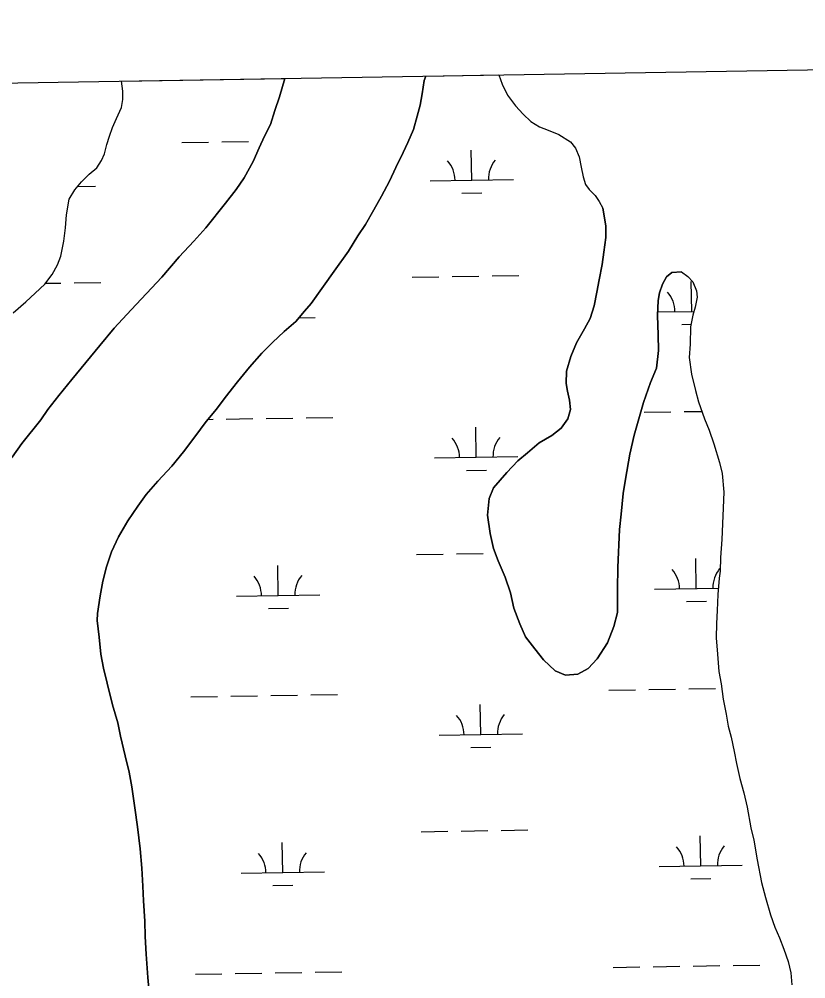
# Model space of a CAD drawing. Extents: x 3855477 to 3893699, y 299188 to 325115.
# Drawn here: x 3875938 to 3876883, y 321991 to 323142 of the extents above; entities that cross this region are included whole.
import ezdxf

# ---------------------------------------------------------------- set-up
doc = ezdxf.new("R2010")
doc.units = 0
for name, color, linetype in [('V-GRID-FRAM', 7, 'Continuous'), ('V-TOPO-SHOR', 7, 'Continuous'), ('V-WETL-SWMP', 7, 'Continuous')]:
    doc.layers.add(name, color=color, linetype=linetype)

msp = doc.modelspace()

# ---------------------------------------------------------------- linework, layer by layer
at = {"layer": 'V-GRID-FRAM'}
msp.add_lwpolyline([(3859445.3, 322797), (3891292.6, 323315.8), (3891596.8, 305135.9), (3859733.6, 304616.8), (3859445.3, 322797)], dxfattribs=at)
at = {"layer": 'V-TOPO-SHOR'}
for points in [[(3876426.3, 323073.6), (3876424.5, 323068.3), (3876421.9, 323052.3), (3876419.4, 323038.8), (3876416, 323025.6), (3876411.4, 323009.6), (3876404.9, 322994.1), (3876399.1, 322982), (3876390.5, 322964), (3876382.8, 322947.6), (3876373.1, 322929.6), (3876363.8, 322913.2), (3876353.7, 322895.9), (3876344.7, 322882.3), (3876333.5, 322863.8), (3876316.3, 322839.7), (3876288.6, 322800.8), (3876280.8, 322791.9), (3876270.2, 322779.4), (3876256.4, 322767.3), (3876242.3, 322754), (3876229.4, 322741.5), (3876214.5, 322724.6), (3876200.4, 322706.9), (3876185.5, 322688), (3876175, 322674), (3876162.5, 322659.5), (3876148.8, 322641), (3876135.5, 322622.9), (3876121.5, 322605.6), (3876104.6, 322587.9), (3876090.5, 322571.8), (3876080.4, 322557.7), (3876068.7, 322540.1), (3876057.4, 322520.8), (3876048.9, 322502.8), (3876042.8, 322484.8), (3876038.6, 322467.7), (3876035.3, 322450.1), (3876032, 322429), (3876031.7, 322420.7), (3876034, 322400.4), (3876036.3, 322380.2), (3876039.3, 322363.5), (3876043.9, 322345.3), (3876050.2, 322319.5), (3876056.5, 322297.7), (3876059.9, 322281.9), (3876065.4, 322258.1), (3876070, 322238.6), (3876073.4, 322220.8), (3876077, 322195.8), (3876080.1, 322172.8), (3876083.2, 322146.6), (3876085.5, 322123.5), (3876086.6, 322101.7), (3876087.2, 322084.2), (3876088.8, 322059.6), (3876089.4, 322041.3), (3876090.5, 322020.2), (3876092.5, 321992.4), (3876094.4, 321969.8)], [(3876514, 323075.1), (3876518.1, 323064.2), (3876524.3, 323050.7), (3876534.1, 323038), (3876543, 323028.1), (3876552.3, 323019.4), (3876562.8, 323012.8)], [(3875930.8, 322789.7), (3875946.1, 322803), (3875957.4, 322813.4), (3875968.7, 322824.2), (3875977.6, 322835.8), (3875984.2, 322847.4), (3875988, 322857.7), (3875991.7, 322875.9), (3875993.8, 322891.7), (3875994.8, 322907.2), (3875998.1, 322926.2), (3876005.1, 322937.3), (3876012.8, 322946.9), (3876022.2, 322956.1), (3876031.2, 322963.8), (3876037, 322972.5), (3876040.4, 322980.5), (3876043.4, 322991.6), (3876046.4, 323001.5), (3876050.3, 323012.2), (3876054.8, 323022.9), (3876061, 323036.1), (3876062.4, 323045.6), (3876062.7, 323055.8), (3876061.1, 323067.7)], [(3876052.3, 322771.4), (3876072.7, 322793.5), (3876091.1, 322812.9), (3876109.2, 322832.6), (3876130.3, 322857.1), (3876147.9, 322875.7), (3876162, 322891.8), (3876185.9, 322921.1), (3876198.8, 322937.6), (3876208.1, 322951.7), (3876219, 322971.3), (3876226.3, 322987.7), (3876232.5, 323001.7), (3876239.9, 323015.7), (3876245.2, 323032.5), (3876250.6, 323048.9), (3876257.2, 323070.9)], [(3876562.8, 323012.8), (3876573.3, 323008.9), (3876586.1, 323003.5), (3876599.9, 322994.9), (3876606, 322987.4), (3876610.5, 322976.7), (3876612.7, 322964.3), (3876615.2, 322952.7), (3876618.1, 322943.6), (3876622.6, 322937.6), (3876629.5, 322930.5), (3876634.4, 322923.4), (3876638.9, 322915.1)], [(3876733.1, 322838.8), (3876721.7, 322838.1), (3876715.2, 322833.1), (3876710.4, 322824.3), (3876706.8, 322813.9), (3876705.2, 322804.6), (3876704.4, 322786.6), (3876705.3, 322763.2), (3876705.5, 322744.6), (3876703.1, 322723.3), (3876696.2, 322706.3), (3876687.8, 322682.2), (3876676.4, 322642.8), (3876671.2, 322620.3), (3876666.2, 322590.3), (3876663.2, 322572.8), (3876660.8, 322548.2), (3876658.8, 322529.6), (3876656.7, 322484.3), (3876656.5, 322458.7), (3876656.4, 322430.3), (3876652.2, 322413.4), (3876644.3, 322393.6), (3876632.1, 322374.4), (3876621.3, 322362.8), (3876608.9, 322356.1), (3876594.2, 322354.8), (3876581.5, 322360.1), (3876567.7, 322373.5), (3876557.2, 322386.4), (3876546.1, 322401), (3876539.3, 322416.7), (3876532, 322435.2), (3876527.9, 322453.7), (3876521.6, 322472.7), (3876513.2, 322492.2), (3876507.5, 322506.8), (3876503.5, 322524.8), (3876500.4, 322547.1), (3876502.3, 322566.8), (3876507.6, 322579.9), (3876523.7, 322598.1), (3876536.6, 322612), (3876548.5, 322621.9), (3876562.5, 322633.6), (3876577.7, 322642.5), (3876589, 322651.4), (3876597, 322662.4), (3876600.1, 322673.9), (3876598.9, 322684.8), (3876596.6, 322695.7), (3876594.8, 322704.9), (3876595.1, 322719.6), (3876600.4, 322737.2), (3876607.2, 322753.6), (3876616.8, 322770.7), (3876623.7, 322782.8), (3876628.4, 322798.1), (3876631.5, 322814.5), (3876634.6, 322829.3), (3876638.1, 322847.9), (3876640.1, 322862.6), (3876642.6, 322880.1), (3876642.4, 322894.3), (3876638.9, 322915.1)], [(3876733.1, 322838.8), (3876740.8, 322833.3), (3876746.9, 322827), (3876751.4, 322816.3), (3876751.9, 322808.7), (3876749.7, 322796.6), (3876747, 322787), (3876744, 322773), (3876743.5, 322752.2), (3876742.5, 322736.2), (3876745.2, 322716.2), (3876749.9, 322696.7), (3876753.7, 322683.1), (3876760.7, 322662.4), (3876766.5, 322648.9), (3876771.9, 322632.6), (3876779, 322610.3), (3876782, 322596.8), (3876783.9, 322574.4), (3876781.5, 322517.6), (3876780.2, 322496), (3876779.6, 322479.6), (3876778.6, 322471.2), (3876776.8, 322451.6), (3876775.9, 322432.7), (3876775.3, 322417.1), (3876774.7, 322399.9), (3876776.6, 322380), (3876778.1, 322359.2), (3876780.7, 322344.4), (3876783.3, 322326.1), (3876786.8, 322308.1), (3876789.4, 322293.8), (3876792.8, 322280.6), (3876796.6, 322263.5), (3876799.2, 322249.1), (3876803.4, 322230.8), (3876808.1, 322213.7), (3876812.3, 322196.5), (3876816.6, 322171.8), (3876820, 322157.1), (3876824, 322133.5), (3876829.5, 322106), (3876834.2, 322088.1), (3876840.1, 322067.4), (3876845.5, 322052.7), (3876850.8, 322039.9), (3876856.2, 322026.4), (3876861.2, 322011.3), (3876864.6, 321997.7), (3876865.6, 321983.4)], [(3875848, 322417.8), (3875850.7, 322422.6), (3875854.6, 322431), (3875858.8, 322442.6), (3875862.2, 322454.2), (3875866.4, 322467.8), (3875871.7, 322485), (3875877.8, 322505.3), (3875884, 322521.3), (3875891.3, 322540.9), (3875897.8, 322558.1), (3875907.8, 322578.9), (3875918.3, 322599.3), (3875929.6, 322616.6), (3875941.3, 322633), (3875964, 322661.2), (3875972.6, 322673.6), (3875985.8, 322690.5), (3876001.5, 322709.8), (3876018.3, 322730.3), (3876035.1, 322750.5), (3876052.3, 322771.4)]]:
    msp.add_lwpolyline(points, dxfattribs=at)
at = {"layer": 'V-WETL-SWMP'}
for p, q in [((3876424.5, 323068.3), (3876426.3, 323073.6)), ((3876426.3, 323073.6), (3876514, 323075.1)), ((3876514, 323075.1), (3876518.1, 323064.2)), ((3876061.1, 323067.7), (3876257.2, 323070.9)), ((3876062.7, 323055.8), (3876061.1, 323067.7)), ((3876257.2, 323070.9), (3876250.6, 323048.9)), ((3876421.9, 323052.3), (3876424.5, 323068.3)), ((3876518.1, 323064.2), (3876524.3, 323050.7)), ((3876062.4, 323045.6), (3876062.7, 323055.8)), ((3876419.4, 323038.8), (3876421.9, 323052.3)), ((3876524.3, 323050.7), (3876534.1, 323038)), ((3876061, 323036.1), (3876062.4, 323045.6)), ((3876250.6, 323048.9), (3876245.2, 323032.5)), ((3876416, 323025.6), (3876419.4, 323038.8)), ((3876054.8, 323022.9), (3876061, 323036.1)), ((3876245.2, 323032.5), (3876239.9, 323015.7)), ((3876534.1, 323038), (3876543, 323028.1)), ((3876543, 323028.1), (3876552.3, 323019.4)), ((3876050.3, 323012.2), (3876054.8, 323022.9)), ((3876239.9, 323015.7), (3876232.5, 323001.7)), ((3876411.4, 323009.6), (3876416, 323025.6)), ((3876552.3, 323019.4), (3876562.8, 323012.8)), ((3876046.4, 323001.5), (3876050.3, 323012.2)), ((3876404.9, 322994.1), (3876411.4, 323009.6)), ((3876562.8, 323012.8), (3876573.3, 323008.9)), ((3876573.3, 323008.9), (3876586.1, 323003.5)), ((3876043.4, 322991.6), (3876046.4, 323001.5)), ((3876133.3, 322994.1), (3876165.3, 322994.6)), ((3876181.3, 322994.9), (3876213.3, 322995.4)), ((3876232.5, 323001.7), (3876226.3, 322987.7)), ((3876229.3, 322995.6), (3876229.8, 322995.7)), ((3876399.1, 322982), (3876404.9, 322994.1)), ((3876586.1, 323003.5), (3876599.9, 322994.9)), ((3876599.9, 322994.9), (3876606, 322987.4)), ((3876040.4, 322980.5), (3876043.4, 322991.6)), ((3876226.3, 322987.7), (3876219, 322971.3)), ((3876390.5, 322964), (3876399.1, 322982)), ((3876481.4, 322949), (3876480.9, 322985)), ((3876606, 322987.4), (3876610.5, 322976.7)), ((3876031.2, 322963.8), (3876037, 322972.5)), ((3876037, 322972.5), (3876040.4, 322980.5)), ((3876219, 322971.3), (3876208.1, 322951.7)), ((3876610.5, 322976.7), (3876612.7, 322964.3)), ((3876022.2, 322956.1), (3876031.2, 322963.8)), ((3876382.8, 322947.6), (3876390.5, 322964)), ((3876612.7, 322964.3), (3876615.2, 322952.7)), ((3876005.1, 322937.3), (3876012.8, 322946.9)), ((3876012.8, 322946.9), (3876022.2, 322956.1)), ((3876208.1, 322951.7), (3876198.8, 322937.6)), ((3876373.1, 322929.6), (3876382.8, 322947.6)), ((3876431.4, 322948.2), (3876531.4, 322949.8)), ((3876615.2, 322952.7), (3876618.1, 322943.6)), ((3875998.1, 322926.2), (3876005.1, 322937.3)), ((3876008.3, 322941.3), (3876029.6, 322941.6)), ((3876198.8, 322937.6), (3876185.9, 322921.1)), ((3876618.1, 322943.6), (3876622.6, 322937.6)), ((3876622.6, 322937.6), (3876629.5, 322930.5)), ((3875994.8, 322907.2), (3875998.1, 322926.2)), ((3876363.8, 322913.2), (3876373.1, 322929.6)), ((3876469.7, 322933.4), (3876493.7, 322933.8)), ((3876629.5, 322930.5), (3876634.4, 322923.4)), ((3876634.4, 322923.4), (3876638.9, 322915.1)), ((3876185.9, 322921.1), (3876162, 322891.8)), ((3876353.7, 322895.9), (3876363.8, 322913.2)), ((3876638.9, 322915.1), (3876642.4, 322894.3)), ((3875993.8, 322891.7), (3875994.8, 322907.2)), ((3875991.7, 322875.9), (3875993.8, 322891.7)), ((3876162, 322891.8), (3876147.9, 322875.7)), ((3876344.7, 322882.3), (3876353.7, 322895.9)), ((3876642.4, 322894.3), (3876642.6, 322880.1)), ((3876333.5, 322863.8), (3876344.7, 322882.3)), ((3876642.6, 322880.1), (3876640.1, 322862.6)), ((3875988, 322857.7), (3875991.7, 322875.9)), ((3876147.9, 322875.7), (3876130.3, 322857.1)), ((3875984.2, 322847.4), (3875988, 322857.7)), ((3876130.3, 322857.1), (3876109.2, 322832.6)), ((3876316.3, 322839.7), (3876333.5, 322863.8)), ((3876640.1, 322862.6), (3876638.1, 322847.9)), ((3875977.6, 322835.8), (3875984.2, 322847.4)), ((3876638.1, 322847.9), (3876634.6, 322829.3)), ((3875968.7, 322824.2), (3875977.6, 322835.8)), ((3876109.2, 322832.6), (3876091.1, 322812.9)), ((3876288.6, 322800.8), (3876316.3, 322839.7)), ((3876409.9, 322832.4), (3876441.9, 322832.9)), ((3876457.9, 322833.2), (3876489.9, 322833.7)), ((3876505.9, 322834), (3876537.9, 322834.5)), ((3876710.4, 322824.3), (3876715.2, 322833.1)), ((3876715.2, 322833.1), (3876721.7, 322838.1)), ((3876721.7, 322838.1), (3876733.1, 322838.8)), ((3876733.1, 322838.8), (3876740.8, 322833.3)), ((3876740.8, 322833.3), (3876746.9, 322827)), ((3875957.4, 322813.4), (3875968.7, 322824.2)), ((3875969.4, 322825.2), (3875988.1, 322825.5)), ((3876004.1, 322825.8), (3876036.1, 322826.3)), ((3876634.6, 322829.3), (3876631.5, 322814.5)), ((3876706.8, 322813.9), (3876710.4, 322824.3)), ((3876745.5, 322791.4), (3876744.9, 322827.4)), ((3876746.9, 322827), (3876751.4, 322816.3)), ((3875946.1, 322803), (3875957.4, 322813.4)), ((3876091.1, 322812.9), (3876072.7, 322793.5)), ((3876631.5, 322814.5), (3876628.4, 322798.1)), ((3876705.2, 322804.6), (3876706.8, 322813.9)), ((3876751.9, 322808.7), (3876749.7, 322796.6)), ((3876751.4, 322816.3), (3876751.9, 322808.7)), ((3875930.8, 322789.7), (3875946.1, 322803)), ((3876280.8, 322791.9), (3876288.6, 322800.8)), ((3876628.4, 322798.1), (3876623.7, 322782.8)), ((3876704.4, 322786.6), (3876705.2, 322804.6)), ((3876749.7, 322796.6), (3876747, 322787)), ((3876072.7, 322793.5), (3876052.3, 322771.4)), ((3876270.2, 322779.4), (3876280.8, 322791.9)), ((3876705.3, 322763.2), (3876704.4, 322786.6)), ((3876704.6, 322790.8), (3876748.3, 322791.5)), ((3876747, 322787), (3876744, 322773)), ((3876256.4, 322767.3), (3876270.2, 322779.4)), ((3876273.8, 322783.7), (3876293.6, 322784.1)), ((3876623.7, 322782.8), (3876616.8, 322770.7)), ((3876733.7, 322775.8), (3876744.7, 322776)), ((3876052.3, 322771.4), (3876035.1, 322750.5)), ((3876242.3, 322754), (3876256.4, 322767.3)), ((3876616.8, 322770.7), (3876607.2, 322753.6)), ((3876705.5, 322744.6), (3876705.3, 322763.2)), ((3876744, 322773), (3876743.5, 322752.2)), ((3876035.1, 322750.5), (3876018.3, 322730.3)), ((3876229.4, 322741.5), (3876242.3, 322754)), ((3876607.2, 322753.6), (3876600.4, 322737.2)), ((3876743.5, 322752.2), (3876742.5, 322736.2)), ((3876214.5, 322724.6), (3876229.4, 322741.5)), ((3876703.1, 322723.3), (3876705.5, 322744.6)), ((3876018.3, 322730.3), (3876001.5, 322709.8)), ((3876600.4, 322737.2), (3876595.1, 322719.6)), ((3876742.5, 322736.2), (3876745.2, 322716.2)), ((3876200.4, 322706.9), (3876214.5, 322724.6)), ((3876595.1, 322719.6), (3876594.8, 322704.9)), ((3876696.2, 322706.3), (3876703.1, 322723.3)), ((3876745.2, 322716.2), (3876749.9, 322696.7)), ((3876001.5, 322709.8), (3875985.8, 322690.5)), ((3876185.5, 322688), (3876200.4, 322706.9)), ((3876594.8, 322704.9), (3876596.6, 322695.7)), ((3876687.8, 322682.2), (3876696.2, 322706.3)), ((3876596.6, 322695.7), (3876598.9, 322684.8)), ((3876749.9, 322696.7), (3876753.7, 322683.1)), ((3875985.8, 322690.5), (3875972.6, 322673.6)), ((3876175, 322674), (3876185.5, 322688)), ((3876598.9, 322684.8), (3876600.1, 322673.9)), ((3876676.4, 322642.8), (3876687.8, 322682.2)), ((3876753.7, 322683.1), (3876760.7, 322662.4)), ((3875972.6, 322673.6), (3875964, 322661.2)), ((3876162.5, 322659.5), (3876175, 322674)), ((3876600.1, 322673.9), (3876597, 322662.4)), ((3876688.6, 322670.4), (3876720.6, 322670.9)), ((3876736.6, 322671.2), (3876757.6, 322671.5)), ((3875964, 322661.2), (3875941.3, 322633)), ((3876148.8, 322641), (3876162.5, 322659.5)), ((3876164.6, 322661.9), (3876170.8, 322662)), ((3876186.8, 322662.2), (3876218.8, 322662.8)), ((3876234.8, 322663), (3876266.7, 322663.5)), ((3876282.7, 322663.8), (3876314.7, 322664.3)), ((3876597, 322662.4), (3876589, 322651.4)), ((3876760.7, 322662.4), (3876766.5, 322648.9)), ((3876486.9, 322616.4), (3876486.3, 322652.4)), ((3876589, 322651.4), (3876577.7, 322642.5)), ((3876766.5, 322648.9), (3876771.9, 322632.6)), ((3876135.5, 322622.9), (3876148.8, 322641)), ((3876577.7, 322642.5), (3876562.5, 322633.6)), ((3876671.2, 322620.3), (3876676.4, 322642.8)), ((3875941.3, 322633), (3875929.6, 322616.6)), ((3876562.5, 322633.6), (3876548.5, 322621.9)), ((3876771.9, 322632.6), (3876779, 322610.3)), ((3876121.5, 322605.6), (3876135.5, 322622.9)), ((3876436.9, 322615.6), (3876536.9, 322617.2)), ((3876548.5, 322621.9), (3876536.6, 322612)), ((3876666.2, 322590.3), (3876671.2, 322620.3)), ((3876104.6, 322587.9), (3876121.5, 322605.6)), ((3876475.1, 322600.7), (3876499.1, 322601.1)), ((3876536.6, 322612), (3876523.7, 322598.1)), ((3876779, 322610.3), (3876782, 322596.8)), ((3876523.7, 322598.1), (3876507.6, 322579.9)), ((3876663.2, 322572.8), (3876666.2, 322590.3)), ((3876782, 322596.8), (3876783.9, 322574.4)), ((3876090.5, 322571.8), (3876104.6, 322587.9)), ((3876507.6, 322579.9), (3876502.3, 322566.8)), ((3876080.4, 322557.7), (3876090.5, 322571.8)), ((3876502.3, 322566.8), (3876500.4, 322547.1)), ((3876660.8, 322548.2), (3876663.2, 322572.8)), ((3876783.9, 322574.4), (3876781.5, 322517.6)), ((3876068.7, 322540.1), (3876080.4, 322557.7)), ((3876500.4, 322547.1), (3876503.5, 322524.8)), ((3876658.8, 322529.6), (3876660.8, 322548.2)), ((3876057.4, 322520.8), (3876068.7, 322540.1)), ((3876048.9, 322502.8), (3876057.4, 322520.8)), ((3876503.5, 322524.8), (3876507.5, 322506.8)), ((3876656.7, 322484.3), (3876658.8, 322529.6)), ((3876781.5, 322517.6), (3876780.2, 322496)), ((3876042.8, 322484.8), (3876048.9, 322502.8)), ((3876415.3, 322499.8), (3876447.3, 322500.3)), ((3876463.3, 322500.5), (3876495.3, 322501.1)), ((3876507.5, 322506.8), (3876513.2, 322492.2)), ((3876249.1, 322450.6), (3876248.5, 322486.6)), ((3876513.2, 322492.2), (3876521.6, 322472.7)), ((3876750.9, 322458.8), (3876750.3, 322494.8)), ((3876780.2, 322496), (3876779.6, 322479.6)), ((3876038.6, 322467.7), (3876042.8, 322484.8)), ((3876656.5, 322458.7), (3876656.7, 322484.3)), ((3876779.6, 322479.6), (3876778.6, 322471.2)), ((3876035.3, 322450.1), (3876038.6, 322467.7)), ((3876521.6, 322472.7), (3876527.9, 322453.7)), ((3876778.6, 322471.2), (3876776.8, 322451.6)), ((3876199.1, 322449.8), (3876299, 322451.4)), ((3876527.9, 322453.7), (3876532, 322435.2)), ((3876656.4, 322430.3), (3876656.5, 322458.7)), ((3876700.9, 322458), (3876777.5, 322459.2)), ((3876776.8, 322451.6), (3876775.9, 322432.7)), ((3876032, 322429), (3876035.3, 322450.1)), ((3876739.2, 322443.2), (3876763.1, 322443.6)), ((3876031.7, 322420.7), (3876032, 322429)), ((3876237.3, 322435), (3876261.3, 322435.4)), ((3876532, 322435.2), (3876539.3, 322416.7)), ((3876652.2, 322413.4), (3876656.4, 322430.3)), ((3876775.9, 322432.7), (3876775.3, 322417.1)), ((3876034, 322400.4), (3876031.7, 322420.7)), ((3876539.3, 322416.7), (3876546.1, 322401)), ((3876775.3, 322417.1), (3876774.7, 322399.9)), ((3876644.3, 322393.6), (3876652.2, 322413.4)), ((3876036.3, 322380.2), (3876034, 322400.4)), ((3876546.1, 322401), (3876557.2, 322386.4)), ((3876632.1, 322374.4), (3876644.3, 322393.6)), ((3876774.7, 322399.9), (3876776.6, 322380)), ((3876557.2, 322386.4), (3876567.7, 322373.5)), ((3876039.3, 322363.5), (3876036.3, 322380.2)), ((3876567.7, 322373.5), (3876581.5, 322360.1)), ((3876621.3, 322362.8), (3876632.1, 322374.4)), ((3876776.6, 322380), (3876778.1, 322359.2)), ((3876043.9, 322345.3), (3876039.3, 322363.5)), ((3876581.5, 322360.1), (3876594.1, 322354.8)), ((3876608.9, 322356.1), (3876621.3, 322362.8)), ((3876778.1, 322359.2), (3876780.7, 322344.4)), ((3876594.1, 322354.8), (3876608.9, 322356.1)), ((3876050.2, 322319.5), (3876043.9, 322345.3)), ((3876646, 322337), (3876678, 322337.5)), ((3876694, 322337.8), (3876726, 322338.3)), ((3876742, 322338.6), (3876774, 322339.1)), ((3876780.7, 322344.4), (3876783.3, 322326.1)), ((3876144.2, 322328.8), (3876176.2, 322329.3)), ((3876192.2, 322329.6), (3876224.2, 322330.1)), ((3876240.2, 322330.4), (3876272.2, 322330.9)), ((3876288.2, 322331.2), (3876320.2, 322331.7)), ((3876783.3, 322326.1), (3876786.8, 322308.1)), ((3876056.5, 322297.7), (3876050.2, 322319.5)), ((3876492.3, 322283.7), (3876491.7, 322319.7)), ((3876786.8, 322308.1), (3876789.4, 322293.8)), ((3876059.9, 322281.9), (3876056.5, 322297.7)), ((3876789.4, 322293.8), (3876792.8, 322280.6)), ((3876065.4, 322258.1), (3876059.9, 322281.9)), ((3876442.3, 322282.9), (3876542.3, 322284.6)), ((3876792.8, 322280.6), (3876796.6, 322263.5)), ((3876480.5, 322268.1), (3876504.5, 322268.5)), ((3876070, 322238.6), (3876065.4, 322258.1)), ((3876796.6, 322263.5), (3876799.2, 322249.1)), ((3876799.2, 322249.1), (3876803.4, 322230.8)), ((3876073.4, 322220.8), (3876070, 322238.6)), ((3876077, 322195.8), (3876073.4, 322220.8)), ((3876803.4, 322230.8), (3876808.1, 322213.7)), ((3876808.1, 322213.7), (3876812.3, 322196.5)), ((3876080.1, 322172.8), (3876077, 322195.8)), ((3876812.3, 322196.5), (3876816.6, 322171.8)), ((3876083.2, 322146.6), (3876080.1, 322172.8)), ((3876420.8, 322167.1), (3876452.8, 322167.7)), ((3876468.8, 322167.9), (3876500.8, 322168.4)), ((3876516.7, 322168.7), (3876548.7, 322169.2)), ((3876816.6, 322171.8), (3876820, 322157.1)), ((3876254.5, 322118), (3876253.9, 322154)), ((3876756.3, 322126.2), (3876755.7, 322162.2)), ((3876820, 322157.1), (3876824, 322133.5)), ((3876085.5, 322123.5), (3876083.2, 322146.6)), ((3876824, 322133.5), (3876829.5, 322106)), ((3876086.6, 322101.7), (3876085.5, 322123.5)), ((3876204.5, 322117.2), (3876304.5, 322118.8)), ((3876706.3, 322125.3), (3876806.3, 322127)), ((3876744.6, 322110.5), (3876768.6, 322110.9)), ((3876829.5, 322106), (3876834.2, 322088.1)), ((3876087.2, 322084.2), (3876086.6, 322101.7)), ((3876242.7, 322102.4), (3876266.7, 322102.8)), ((3876088.8, 322059.6), (3876087.2, 322084.2)), ((3876834.2, 322088.1), (3876840.1, 322067.4)), ((3876089.4, 322041.3), (3876088.8, 322059.6)), ((3876840.1, 322067.4), (3876845.5, 322052.7)), ((3876845.5, 322052.7), (3876850.8, 322039.9)), ((3876090.5, 322020.2), (3876089.4, 322041.3)), ((3876850.8, 322039.9), (3876856.2, 322026.4)), ((3876856.2, 322026.4), (3876861.2, 322011.3)), ((3876092.5, 321992.4), (3876090.5, 322020.2)), ((3876651.4, 322004.4), (3876683.4, 322004.9)), ((3876699.4, 322005.1), (3876731.4, 322005.7)), ((3876747.4, 322005.9), (3876779.4, 322006.5)), ((3876795.4, 322006.7), (3876827.4, 322007.2)), ((3876861.2, 322011.3), (3876864.6, 321997.7)), ((3876094.4, 321969.8), (3876092.5, 321992.4)), ((3876149.6, 321996.2), (3876181.6, 321996.7)), ((3876197.6, 321997), (3876229.6, 321997.5)), ((3876245.6, 321997.8), (3876277.6, 321998.3)), ((3876293.6, 321998.5), (3876325.6, 321999.1)), ((3876864.6, 321997.7), (3876865.6, 321983.4))]:
    msp.add_line(p, q, dxfattribs=at)
for centre, start, end in [((3876426.2, 322948.6), 0.1615, 41.7052), ((3876536.7, 322950.4), 140.1615, 181.7052), ((3876690.2, 322791), 0.1615, 41.7052), ((3876431.6, 322615.9), 0.1615, 41.7052), ((3876542.1, 322617.7), 140.1615, 181.7052), ((3876304.3, 322452), 140.1615, 181.7052), ((3876695.7, 322458.4), 0.1615, 41.7052), ((3876806.1, 322460.2), 140.1615, 181.7052), ((3876193.8, 322450.2), 0.1615, 41.7052), ((3876437, 322283.3), 0.1615, 41.7052), ((3876547.5, 322285.1), 140.1615, 181.7052), ((3876199.2, 322117.6), 0.1615, 41.7052), ((3876309.7, 322119.4), 140.1615, 181.7052), ((3876701.1, 322125.7), 0.1615, 41.7052), ((3876811.5, 322127.5), 140.1615, 181.7052)]:
    msp.add_arc(centre, 35.2, start, end, dxfattribs=at)

doc.saveas('drawing.dxf')
